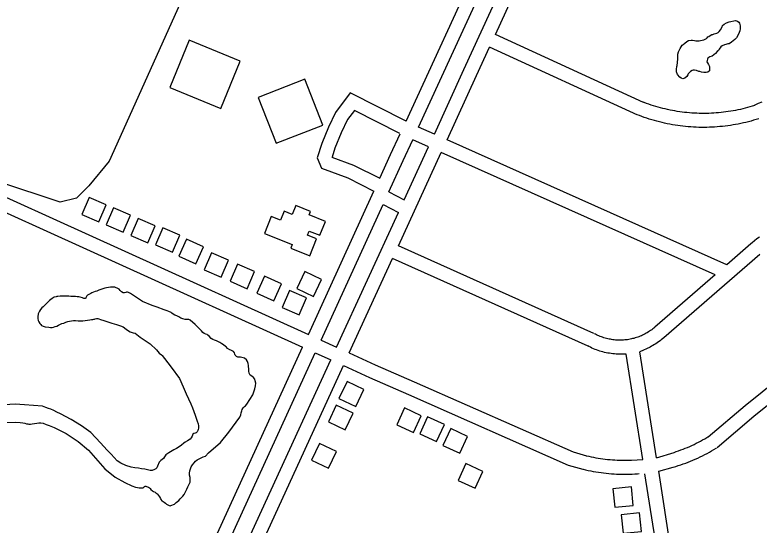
# Model space of a CAD drawing. Extents: x 3677843 to 3715951, y 511991 to 537744.
# Drawn here: x 3709222 to 3710825, y 532323 to 533421 of the extents above; entities that cross this region are included whole.
import ezdxf

# ---------------------------------------------------------------- set-up
doc = ezdxf.new("R2010")
doc.units = 0
for name, color, linetype in [('V-BLDG-OTLN', 7, 'Continuous'), ('V-ROAD-CNTR', 7, 'Continuous'), ('V-SITE-VEGE', 7, 'Continuous'), ('V-TOPO-SHOR', 7, 'Continuous')]:
    doc.layers.add(name, color=color, linetype=linetype)

msp = doc.modelspace()

# ---------------------------------------------------------------- linework, layer by layer
at = {"layer": 'V-BLDG-OTLN'}
for points in [[(3709665.2, 533219.6), (3709706.8, 533321.4), (3709596.7, 533366.4), (3709555.1, 533264.6)], [(3709784.5, 533144.6), (3709884.7, 533183.7), (3709846.1, 533282.6), (3709745.9, 533243.5)], [(3709365.4, 532991.6), (3709402, 532975.4), (3709418.2, 533012), (3709381.6, 533028.2)], [(3709759.2, 532950.7), (3709818.9, 532926.8), (3709815.8, 532919), (3709856.9, 532902.6), (3709871.5, 532938.9), (3709851.9, 532946.8), (3709855.6, 532955.8), (3709878.4, 532946.7), (3709890.4, 532976.5), (3709855.3, 532990.5), (3709858.3, 532998), (3709826.8, 533010.6), (3709819.1, 532991.3), (3709801.3, 532998.4), (3709793.4, 532978.9), (3709773.6, 532986.8)], [(3709418.1, 532969.5), (3709454.7, 532953.4), (3709470.8, 532989.9), (3709434.2, 533006.1)], [(3709471.1, 532946.5), (3709507.7, 532930.3), (3709523.8, 532966.9), (3709487.3, 532983.1)], [(3709524.1, 532926.4), (3709560.7, 532910.3), (3709576.9, 532946.9), (3709540.3, 532963)], [(3709574.8, 532901.5), (3709611.4, 532885.3), (3709627.6, 532921.9), (3709591, 532938)], [(3709629.2, 532872.4), (3709665.8, 532856.2), (3709681.9, 532892.8), (3709645.3, 532909)], [(3709685.3, 532847.9), (3709721.8, 532831.8), (3709738, 532868.4), (3709701.4, 532884.5)], [(3709865, 532815.3), (3709882.1, 532851.5), (3709846, 532868.6), (3709828.9, 532832.5)], [(3709742.8, 532822), (3709779.4, 532805.9), (3709795.6, 532842.5), (3709759, 532858.6)], [(3709797.3, 532791.6), (3709833.9, 532775.5), (3709850, 532812.1), (3709813.4, 532828.2)], [(3709937, 532631.8), (3709919.7, 532595.7), (3709955.8, 532578.4), (3709973.1, 532614.5)], [(3709914, 532581.1), (3709896.8, 532545), (3709932.9, 532527.8), (3709950.1, 532563.9)], [(3710097.1, 532558.2), (3710060.8, 532575), (3710044, 532538.7), (3710080.3, 532521.9)], [(3710146.8, 532539.2), (3710110.5, 532556), (3710093.7, 532519.7), (3710130, 532502.9)], [(3710196.8, 532513.9), (3710160.5, 532530.7), (3710143.7, 532494.4), (3710180, 532477.6)], [(3709878.1, 532498.6), (3709860.8, 532462.5), (3709897, 532445.3), (3709914.2, 532481.4)], [(3710229.5, 532438.5), (3710193.2, 532455.3), (3710176.5, 532418.9), (3710212.8, 532402.2)], [(3710553.6, 532365.3), (3710549.6, 532405.1), (3710509.8, 532401.1), (3710513.8, 532361.3)], [(3710571.5, 532309.4), (3710567.4, 532349.2), (3710527.7, 532345.2), (3710531.7, 532305.4)]]:
    msp.add_lwpolyline(points, close=True, dxfattribs=at)
at = {"layer": 'V-ROAD-CNTR'}
for points in [[(3710091.3, 533179.7), (3710288.1, 533607.3)], [(3710125.2, 533164.5), (3710188.9, 533303.2), (3710321.4, 533592.5)], [(3710256.7, 533379.1), (3710348.8, 533580.2)], [(3710064.2, 533192.6), (3710227.4, 533547.1)], [(3710576.1, 533232.8), (3710256.7, 533379.1)], [(3710152.6, 533152.3), (3710216.2, 533290.7), (3710244.2, 533351.8)], [(3710563.6, 533205.5), (3710244.2, 533351.8)], [(3710064.2, 533192.6), (3709944.1, 533253), (3709912.2, 533211.3), (3709896.9, 533179.1), (3709882.6, 533144.2), (3709872.9, 533113.1), (3709882, 533091.3), (3709939.1, 533070.2), (3709995, 533042)], [(3710814.9, 533226), (3710809.8, 533224.4), (3710804.8, 533222.9), (3710799.7, 533221.5), (3710794.6, 533220.1), (3710789.5, 533218.9), (3710784.4, 533217.7), (3710779.2, 533216.6), (3710774.1, 533215.5), (3710768.9, 533214.6), (3710763.7, 533213.7), (3710758.5, 533212.8), (3710753.3, 533212.1), (3710748.1, 533211.4), (3710742.9, 533210.9), (3710737.6, 533210.3), (3710732.4, 533209.9), (3710727.1, 533209.6), (3710721.9, 533209.3), (3710716.6, 533209.1), (3710711.4, 533208.9), (3710706.1, 533208.9), (3710700.8, 533208.9), (3710695.6, 533209), (3710690.3, 533209.2), (3710685.1, 533209.4), (3710679.8, 533209.8), (3710674.6, 533210.2), (3710669.3, 533210.7), (3710664.1, 533211.2), (3710658.9, 533211.9), (3710653.7, 533212.6), (3710648.5, 533213.4), (3710643.3, 533214.2), (3710638.1, 533215.2), (3710632.9, 533216.2), (3710627.8, 533217.3), (3710622.6, 533218.5), (3710617.5, 533219.7), (3710612.4, 533221), (3710607.4, 533222.4), (3710602.3, 533223.9), (3710597.3, 533225.4), (3710592.3, 533227), (3710587.3, 533228.7), (3710582.3, 533230.5), (3710577.4, 533232.3), (3710575.2, 533233.1)], [(3710830.6, 533233.3), (3710823.1, 533230), (3710815.8, 533226.6), (3710813, 533225.2)], [(3710050.7, 533165.8), (3709952.8, 533215), (3709937.9, 533195.6), (3709924.4, 533167), (3709910.9, 533134), (3709904.8, 533114.6), (3709904.6, 533114.9), (3709951.1, 533097.7), (3710007.5, 533069.3)], [(3710823.9, 533197.3), (3710818.5, 533195.7), (3710813, 533194.1), (3710807.6, 533192.5), (3710802, 533191.1), (3710796.5, 533189.7), (3710791, 533188.4), (3710785.4, 533187.2), (3710779.8, 533186.1), (3710774.2, 533185), (3710768.6, 533184.1), (3710763, 533183.2), (3710757.3, 533182.4), (3710751.7, 533181.7), (3710746, 533181), (3710740.3, 533180.5), (3710734.6, 533180), (3710729, 533179.6), (3710723.3, 533179.3), (3710717.6, 533179.1), (3710711.9, 533178.9), (3710706.2, 533178.9), (3710700.5, 533178.9), (3710694.8, 533179), (3710689.1, 533179.2), (3710683.4, 533179.5), (3710677.7, 533179.9), (3710672, 533180.3), (3710666.3, 533180.8), (3710660.7, 533181.4), (3710655, 533182.1), (3710649.4, 533182.9), (3710643.7, 533183.8), (3710638.1, 533184.7), (3710632.5, 533185.7), (3710626.9, 533186.8), (3710621.3, 533188), (3710615.8, 533189.3), (3710610.2, 533190.6), (3710604.7, 533192), (3710599.2, 533193.5), (3710593.7, 533195.1), (3710588.3, 533196.8), (3710582.9, 533198.5), (3710577.5, 533200.4), (3710572.1, 533202.3), (3710566.8, 533204.2), (3710564.5, 533205.1)], [(3710125.2, 533164.5), (3710091.3, 533179.7)], [(3710007.5, 533069.3), (3710030.9, 533120.2), (3710051.3, 533164.7)], [(3710027.2, 533040.2), (3710058.1, 533107.7), (3710078.7, 533152.4)], [(3710112.7, 533137.3), (3710078.7, 533152.4)], [(3710755.3, 532883.4), (3710152.6, 533152.3)], [(3710047.7, 532923.8), (3710140.1, 533125)], [(3710060.2, 533022.9), (3710112.7, 533137.3)], [(3710730.3, 532861.7), (3710140.1, 533125)], [(3709061.7, 533091.6), (3709853.7, 532733.4)], [(3709049.3, 533064.3), (3709841.2, 532706.1)], [(3709853.7, 532733.4), (3709995, 533042)], [(3710027.2, 533040.2), (3710060.2, 533022.9)], [(3709881, 532721), (3710014.7, 533012.9)], [(3710014.7, 533012.9), (3710047.6, 532995.6)], [(3709914.6, 532705.8), (3710047.6, 532995.6)], [(3710825.5, 532942.9), (3710820.1, 532938.8), (3710814.9, 532934.6), (3710809.7, 532930.4), (3710807.2, 532928.4)], [(3710469, 532735.4), (3710047.7, 532923.8)], [(3710806.9, 532928.2), (3710755.3, 532883.4)], [(3710826.6, 532905.5), (3710619.7, 532726.1)], [(3709941.9, 532693.5), (3710035.2, 532896.5)], [(3710456.8, 532708), (3710035.2, 532896.5)], [(3710730.3, 532861.7), (3710600.1, 532748.8)], [(3710715.2, 532513.1), (3710794.5, 532580.3), (3711014.5, 532757.1), (3711042, 532770.6)], [(3710600.3, 532748.9), (3710597.9, 532746.9), (3710595.7, 532745.2), (3710593.4, 532743.4), (3710591.1, 532741.8), (3710588.8, 532740.2), (3710586.4, 532738.6), (3710583.9, 532737.1), (3710581.5, 532735.7), (3710579, 532734.3), (3710576.4, 532733), (3710573.9, 532731.8), (3710571.3, 532730.6), (3710568.6, 532729.5), (3710566, 532728.4), (3710563.3, 532727.4), (3710560.6, 532726.5), (3710557.9, 532725.7), (3710555.2, 532724.9), (3710552.4, 532724.2), (3710549.6, 532723.5), (3710546.8, 532723), (3710544, 532722.5), (3710541.2, 532722), (3710538.4, 532721.7), (3710535.5, 532721.4), (3710532.7, 532721.1), (3710529.8, 532721), (3710527, 532720.9), (3710524.1, 532720.9), (3710521.3, 532720.9), (3710518.4, 532721.1), (3710515.6, 532721.3), (3710512.7, 532721.5), (3710509.9, 532721.9), (3710507.1, 532722.3), (3710504.3, 532722.8), (3710501.5, 532723.3), (3710498.7, 532723.9), (3710495.9, 532724.6), (3710493.2, 532725.4), (3710490.4, 532726.2), (3710487.7, 532727.1), (3710485.1, 532728.1), (3710482.4, 532729.1), (3710479.8, 532730.2), (3710477.2, 532731.3), (3710474.6, 532732.5), (3710472, 532733.8), (3710469.9, 532734.9)], [(3710734.6, 532490.2), (3710813.6, 532557.2), (3711030.7, 532731.7), (3711055.1, 532743.6)], [(3709881, 532721), (3709914.6, 532705.8)], [(3710619.6, 532725.9), (3710617, 532723.7), (3710614.1, 532721.5), (3710611.3, 532719.3), (3710608.4, 532717.2), (3710605.4, 532715.2), (3710602.4, 532713.2), (3710599.3, 532711.4), (3710596.2, 532709.5), (3710593, 532707.8), (3710589.9, 532706.2), (3710568.2, 532695.7)], [(3709221.8, 531358.7), (3709585.3, 532147.2), (3709841.2, 532706.1)], [(3710538.7, 532690.6), (3710520.3, 532691), (3710516.7, 532691.1), (3710513.1, 532691.4), (3710509.5, 532691.7), (3710506, 532692.1), (3710502.4, 532692.7), (3710498.9, 532693.3), (3710495.3, 532694), (3710491.8, 532694.7), (3710488.3, 532695.6), (3710484.9, 532696.6), (3710481.4, 532697.6), (3710478, 532698.7), (3710474.6, 532699.9), (3710471.3, 532701.2), (3710467.9, 532702.6), (3710464.7, 532704.1), (3710461.4, 532705.6), (3710458.2, 532707.2), (3710455.8, 532708.5)], [(3709249, 531346.2), (3709612.5, 532134.7), (3709868.5, 532693.7)], [(3709868.5, 532693.7), (3709902.1, 532678.6)], [(3709941.9, 532693.5), (3709997.9, 532668.2), (3710081.4, 532631.3)], [(3710574.1, 532464.2), (3710538.7, 532690.6)], [(3710604, 532467.6), (3710568.2, 532695.7)], [(3709284.3, 531330.6), (3709645.3, 532119.2), (3709902.1, 532678.6)], [(3709764.3, 532306.5), (3709929.4, 532666.2)], [(3709929.4, 532666.2), (3709985.6, 532640.8), (3710069.7, 532603.7)], [(3710081.4, 532631.3), (3710424, 532480.3), (3710453.2, 532472)], [(3710069.7, 532603.7), (3710413.8, 532452), (3710445.1, 532443.2)], [(3710604, 532467.6), (3710641.5, 532479.5), (3710646.4, 532481.1), (3710651.3, 532482.8), (3710656.1, 532484.6), (3710660.9, 532486.4), (3710665.8, 532488.3), (3710670.5, 532490.3), (3710675.3, 532492.4), (3710680, 532494.5), (3710684.7, 532496.7), (3710689.3, 532499), (3710693.9, 532501.3), (3710698.5, 532503.7), (3710703, 532506.2), (3710707.6, 532508.7), (3710712, 532511.3), (3710716.5, 532514), (3710717.1, 532514.4)], [(3710608.5, 532438.7), (3710640, 532447.6), (3710645.3, 532449.2), (3710650.7, 532450.9), (3710656, 532452.7), (3710661.3, 532454.6), (3710666.6, 532456.5), (3710671.9, 532458.5), (3710677.1, 532460.6), (3710682.3, 532462.7), (3710687.4, 532465), (3710692.5, 532467.3), (3710697.6, 532469.7), (3710702.7, 532472.1), (3710707.7, 532474.7), (3710712.7, 532477.3), (3710717.6, 532480), (3710722.5, 532482.7), (3710727.3, 532485.5), (3710732.1, 532488.4), (3710732.8, 532488.8)], [(3710452.5, 532472.2), (3710457.7, 532471), (3710462.7, 532469.9), (3710467.8, 532468.9), (3710472.9, 532467.9), (3710478, 532467.1), (3710483.1, 532466.3), (3710488.2, 532465.6), (3710493.4, 532464.9), (3710498.5, 532464.4), (3710503.6, 532463.9), (3710508.8, 532463.5), (3710514, 532463.1), (3710519.1, 532462.9), (3710524.3, 532462.7), (3710529.5, 532462.6), (3710534.6, 532462.5), (3710539.8, 532462.6), (3710545, 532462.7), (3710550.1, 532462.9), (3710574.1, 532464.2)], [(3710445.8, 532443), (3710451.1, 532441.7), (3710456.6, 532440.5), (3710462.1, 532439.4), (3710467.6, 532438.4), (3710473.2, 532437.5), (3710478.7, 532436.6), (3710484.3, 532435.8), (3710489.9, 532435.1), (3710495.4, 532434.5), (3710501, 532434), (3710506.6, 532433.5), (3710512.2, 532433.2), (3710517.8, 532432.9), (3710523.5, 532432.7), (3710529.1, 532432.6), (3710534.7, 532432.5), (3710540.3, 532432.6), (3710545.9, 532432.7), (3710551.5, 532432.9), (3710557.1, 532433.2), (3710562.7, 532433.6), (3710566.7, 532433.9)], [(3710605.8, 532261.7), (3710578.9, 532433.5)], [(3710635.5, 532266.4), (3710608.5, 532438.7)]]:
    msp.add_lwpolyline(points, dxfattribs=at)
at = {"layer": 'V-SITE-VEGE'}
for p, q in [((3710396.3, 535271.1), (3709424.8, 533106.2)), ((3709424.8, 533106.2), (3709380.7, 533053.1)), ((3709318.8, 533017.8), (3709186.4, 533062)), ((3709380.7, 533053.1), (3709354.2, 533026.6)), ((3709354.2, 533026.6), (3709318.8, 533017.8))]:
    msp.add_line(p, q, dxfattribs=at)
msp.add_lwpolyline([(3710760.1, 533405.9), (3710774, 533409), (3710776.1, 533408.3), (3710778.5, 533407.3), (3710781, 533405.6), (3710782.7, 533403.5), (3710783.4, 533400), (3710783.7, 533397.5), (3710783.7, 533391.3), (3710783, 533386.4), (3710780.2, 533379.4), (3710776, 533371.8), (3710772.6, 533367.9), (3710769.1, 533365.2), (3710765.2, 533362.4), (3710760, 533358.9), (3710757.6, 533358.6), (3710753.4, 533357.5), (3710749.9, 533356.5), (3710745, 533354.4), (3710742.2, 533352), (3710739.1, 533347.1), (3710737, 533344.3), (3710734.2, 533341.9), (3710730.7, 533338), (3710723.7, 533332.1), (3710718.9, 533330.7), (3710716.4, 533329.3), (3710714.7, 533328), (3710713.6, 533325.9), (3710712.2, 533320.3), (3710713.6, 533317.5), (3710715.7, 533314.4), (3710716.7, 533312.6), (3710717.8, 533309.8), (3710718.1, 533307.4), (3710718.1, 533303.9), (3710717.8, 533300.8), (3710714.3, 533297.6), (3710710.5, 533296.9), (3710705.6, 533297), (3710700.7, 533298), (3710696.9, 533299.1), (3710694.8, 533299.4), (3710689.6, 533301.2), (3710685.4, 533302.2), (3710682.9, 533301.9), (3710680.8, 533301.2), (3710677, 533299.4), (3710672.1, 533294.2), (3710671.1, 533291.8), (3710669.3, 533288.6), (3710665.1, 533285.2), (3710660.6, 533283.1), (3710656.8, 533284.8), (3710653.7, 533286.9), (3710648.8, 533292.8), (3710646.7, 533298.8), (3710646.7, 533304.3), (3710647.4, 533309.6), (3710648.1, 533312.4), (3710649.2, 533318.3), (3710649.9, 533326.6), (3710649.9, 533336.4), (3710650.9, 533341.6), (3710653.4, 533345.8), (3710654.8, 533348.6), (3710656.9, 533352.4), (3710659.3, 533355.9), (3710661.4, 533357.6), (3710664.9, 533360.1), (3710669.4, 533363.9), (3710672.6, 533366), (3710678.1, 533366.7), (3710681.3, 533366.7), (3710685.5, 533366), (3710688.6, 533365.3), (3710691, 533364.9), (3710695.6, 533365.2), (3710698.3, 533365.6), (3710705.7, 533367.7), (3710708.8, 533369.1), (3710711.2, 533370.5), (3710713, 533371.8), (3710714.7, 533373.6), (3710716.5, 533374.6), (3710719.3, 533376.7), (3710722.8, 533378.8), (3710725.2, 533379.1), (3710728.3, 533380.2), (3710733.6, 533381.6), (3710736.3, 533383.3), (3710739.1, 533385.4), (3710741.6, 533389.2), (3710745.1, 533395.5), (3710745.8, 533397.9), (3710749.3, 533401.1), (3710754.8, 533403.8)], close=True, dxfattribs=at)
at = {"layer": 'V-TOPO-SHOR'}
for points in [[(3709570.7, 532773.1), (3709566.4, 532774.5), (3709562.5, 532776.8), (3709559.9, 532778.8), (3709558.2, 532780.3), (3709553.1, 532782.7), (3709549.4, 532784.1), (3709543, 532786), (3709527.7, 532791.7), (3709521.7, 532793.9), (3709517.4, 532795.6), (3709496.5, 532804.3), (3709474.8, 532818.8), (3709470.5, 532821.7), (3709466.2, 532823.7), (3709463.9, 532824.3), (3709461.7, 532824.1), (3709460.3, 532823.7), (3709457.6, 532822.9), (3709454.9, 532822.9), (3709451, 532824.9), (3709448.6, 532827.8), (3709446.3, 532830.7), (3709442, 532833.1), (3709439.5, 532833.7), (3709436.5, 532834.7), (3709434.4, 532834.9), (3709430.5, 532835.1), (3709427.3, 532834.7), (3709423.4, 532834.1), (3709418.7, 532833.3), (3709415, 532832.7), (3709411.1, 532831.6), (3709402.1, 532828.5), (3709398.4, 532826.7), (3709394.7, 532825.4), (3709391, 532824), (3709387.6, 532822.8), (3709384.9, 532821.5), (3709382.6, 532819.9), (3709379.6, 532818.5), (3709377.7, 532817.6), (3709376.5, 532816.4), (3709375.3, 532813.5), (3709374.7, 532811.9), (3709374.5, 532811.3), (3709373.2, 532810.7), (3709372.2, 532810.3), (3709370.2, 532810.9), (3709368.5, 532811.3), (3709367.1, 532811.9), (3709362, 532813.7), (3709359.3, 532814.5), (3709355.6, 532814.5), (3709352.3, 532814.9), (3709342.1, 532815.3), (3709337.4, 532815.5), (3709328.2, 532815.7), (3709325.3, 532815.7), (3709319.4, 532815.5), (3709314.3, 532815.3), (3709311.6, 532814.7), (3709310.2, 532814.3), (3709306.3, 532813.2), (3709304.2, 532811.8), (3709301.8, 532810.5), (3709298.9, 532808.3), (3709296.1, 532806), (3709293.4, 532803.4), (3709291.5, 532801.7), (3709288.9, 532799.5), (3709285.8, 532796.6), (3709282.1, 532792.7), (3709279.7, 532790.4), (3709277, 532786.8), (3709274.4, 532783.1), (3709271.9, 532777.3), (3709271.1, 532771.2), (3709271.3, 532767.9), (3709271.7, 532763.2), (3709273, 532760.1), (3709275, 532756.8), (3709277.1, 532754.6), (3709278.9, 532752.8), (3709282.2, 532751.1), (3709286.5, 532749.5), (3709294.3, 532748.7), (3709298, 532748.3), (3709301.5, 532748.5), (3709305, 532749.3), (3709308.6, 532750.3), (3709311.7, 532751.2), (3709315.8, 532753), (3709319.9, 532755.1), (3709323, 532756.7), (3709326.6, 532757.8), (3709331.1, 532759.4), (3709335.8, 532761.2), (3709339.1, 532761.9), (3709343.4, 532762.7), (3709348.1, 532763.3)], [(3709569, 532371.3), (3709571.6, 532373.4), (3709574.5, 532375.9), (3709577.9, 532379.3), (3709580.6, 532382), (3709583.3, 532385.3), (3709586.1, 532389), (3709588.2, 532393.1), (3709591.6, 532400), (3709594.1, 532405.6), (3709596.3, 532409.3), (3709598, 532412.5), (3709599, 532415), (3709599.4, 532420.1), (3709598.8, 532425.3), (3709597.9, 532430.2), (3709597.5, 532434.5), (3709598.1, 532439.8), (3709599.5, 532444.3), (3709601.4, 532448.4), (3709604.2, 532452.7), (3709607.9, 532457.2), (3709610.8, 532460.3), (3709614.1, 532463.2), (3709618.3, 532465.8), (3709622.6, 532467.7), (3709627.3, 532469.7), (3709632.1, 532471.6), (3709638.4, 532478.6), (3709664.4, 532500.9), (3709682.3, 532522.9), (3709698.3, 532544.6), (3709706, 532555.5), (3709708.1, 532560.2), (3709709.3, 532564.7), (3709710.1, 532568.6), (3709711.3, 532571.9), (3709713.4, 532575.4), (3709716.2, 532578), (3709718.1, 532579.5), (3709721.1, 532582.9), (3709733.8, 532603.6), (3709736.3, 532609.8), (3709738.7, 532616.5), (3709740.1, 532622.5), (3709740.3, 532628.6), (3709739.3, 532633.5), (3709738.3, 532636.8), (3709735.6, 532640.9), (3709732.3, 532643.4), (3709728.6, 532645.8), (3709725.9, 532649.9), (3709725.5, 532654.2), (3709725.7, 532657.1), (3709725.5, 532660.3), (3709724.9, 532663.4), (3709724.7, 532666.7), (3709724.1, 532670.6), (3709722.8, 532674.7), (3709720.6, 532678.4), (3709716.3, 532682), (3709713.6, 532683.1), (3709710.3, 532683.9), (3709707.7, 532684.5), (3709704.6, 532684.7), (3709701.5, 532684.7), (3709698.8, 532685.9), (3709696.2, 532688.4), (3709695.4, 532690.8), (3709694.5, 532693.5), (3709692.3, 532696.9), (3709686.7, 532699.2), (3709684.3, 532699.8), (3709679.6, 532702.9), (3709677.1, 532705.7), (3709674.9, 532707.6), (3709671.2, 532710.6), (3709667.1, 532712.9), (3709662.8, 532715.9), (3709660.1, 532717.6), (3709656.2, 532719.4), (3709651.7, 532721.2), (3709648, 532722.5), (3709644.7, 532724.5), (3709640, 532729.4), (3709637.5, 532731.9), (3709635.7, 532733.3), (3709633.2, 532733.9), (3709629.5, 532735.5), (3709626.3, 532737.8), (3709623.6, 532740.9), (3709621.3, 532743.5), (3709617.2, 532747.8), (3709609.9, 532755), (3709599.2, 532764), (3709595.9, 532765.2), (3709588.3, 532765.4), (3709583.4, 532766.6), (3709578.9, 532768.4), (3709574.4, 532770.9), (3709570.7, 532773.1)], [(3709348.1, 532763.3), (3709352.4, 532763.3), (3709357.8, 532762.9), (3709363.5, 532762.5), (3709368.2, 532762.5), (3709373.1, 532763.2), (3709378, 532764), (3709382.9, 532764.8), (3709386.6, 532765.4), (3709389.7, 532765.8), (3709391.5, 532765.9), (3709393.2, 532766.5), (3709394.8, 532767.1), (3709397.1, 532767.7), (3709399.9, 532767.7), (3709402.4, 532767.1), (3709406.3, 532765.5), (3709413.1, 532763.2), (3709430.5, 532757.9), (3709440.1, 532754.7), (3709448.9, 532751.8), (3709454.8, 532749.6), (3709461, 532744.9), (3709464.3, 532742.4), (3709470, 532739.2), (3709476.6, 532736.9), (3709480.7, 532735.7), (3709491.7, 532727.1), (3709513.1, 532713), (3709526.8, 532700.1), (3709532.6, 532693.2), (3709537.3, 532689.3), (3709539.1, 532687.9), (3709544, 532681.5), (3709558.2, 532662.5), (3709576.3, 532638.2), (3709583.9, 532620.8), (3709590.5, 532605.2), (3709600.3, 532584), (3709604.4, 532575.2), (3709609.8, 532559.2), (3709612, 532553.3), (3709614.3, 532546.3), (3709616, 532540.6), (3709616.8, 532536.3), (3709617, 532531.6), (3709616.6, 532528.9), (3709615.8, 532526.8), (3709613.9, 532524), (3709611.9, 532521.7), (3709609.6, 532520.7), (3709607.2, 532520.3), (3709605.1, 532518.8), (3709604.1, 532516.4), (3709603.5, 532514.7), (3709601.5, 532510.9), (3709598.8, 532508), (3709593.3, 532504.3), (3709588.6, 532501.4), (3709585.7, 532499.2), (3709580.2, 532495), (3709575.7, 532491.4), (3709569.6, 532487.9), (3709564.2, 532484.8), (3709553, 532478.2), (3709548.9, 532475.9), (3709546.4, 532474.5), (3709544, 532470.2), (3709541.8, 532466.5), (3709539.1, 532464.1), (3709536, 532462.2), (3709532.6, 532458.1), (3709528.9, 532450.1), (3709527.5, 532446), (3709525.4, 532444), (3709522.5, 532442.5), (3709517.4, 532440.5), (3709512.7, 532440.5), (3709507, 532441.9), (3709501.3, 532443.1), (3709494.5, 532443.9), (3709487.5, 532445.3), (3709479.9, 532446.3), (3709471.7, 532447.8), (3709460.5, 532451.4), (3709449.8, 532456.1), (3709442.2, 532461), (3709435.5, 532468.2), (3709428.7, 532475.9), (3709420.1, 532484.5), (3709405.9, 532500.1), (3709385, 532522.4), (3709365.1, 532536.9), (3709342.4, 532550.3), (3709320, 532562.4), (3709311.8, 532566.3), (3709305.5, 532569.5), (3709299.1, 532572.4), (3709293.6, 532574.2), (3709288.1, 532576.3), (3709281.1, 532578.7)], [(3709281.1, 532578.7), (3709242.4, 532581.5), (3709221.9, 532583.1), (3709199, 532581.8)], [(3709197.4, 532543.5), (3709222, 532544.6), (3709233.2, 532543.6), (3709238.6, 532542.8), (3709242.8, 532542), (3709246.3, 532541.2), (3709249.2, 532540.6), (3709251.5, 532540.2), (3709255.1, 532540.2), (3709258.6, 532540.6), (3709263.5, 532541.6), (3709268.6, 532542.2), (3709272.9, 532542.8), (3709277.3, 532542.7), (3709282.2, 532542), (3709289.1, 532539.6), (3709295.5, 532537.1), (3709306.1, 532533.1), (3709331.8, 532520.2), (3709357.8, 532502.7), (3709380.4, 532484.1), (3709395.5, 532466.7), (3709415.4, 532444.4), (3709437.6, 532425.8), (3709458.1, 532414.6), (3709473.7, 532407.4), (3709481.7, 532404.4), (3709485.8, 532403.8), (3709489, 532403.2), (3709491.5, 532403), (3709494.8, 532403), (3709497.8, 532403.4), (3709499.3, 532404.6), (3709500.7, 532405.6), (3709500.9, 532405.8), (3709502.3, 532406.4), (3709503.4, 532406.5), (3709503.6, 532406.5), (3709505.2, 532406.2), (3709507.3, 532405.4), (3709509.1, 532404.4), (3709511.8, 532402.8), (3709512.8, 532401.8), (3709514.2, 532399.9), (3709514.4, 532399.7), (3709517.7, 532396.4), (3709520.4, 532395.2), (3709523.5, 532393.6), (3709525.3, 532392.6), (3709527.3, 532390.9), (3709528.6, 532389.3), (3709531, 532387), (3709533.3, 532383.8), (3709535.1, 532379.9), (3709535.8, 532378), (3709538.2, 532375.4), (3709540.7, 532373.8), (3709543.4, 532372.3), (3709546, 532370.3), (3709548.3, 532368.2), (3709550.9, 532366.6), (3709554, 532365), (3709555.7, 532364.6), (3709557.5, 532365.2), (3709559.9, 532366.2), (3709563.2, 532367.4), (3709565.3, 532368.3), (3709569, 532371.3)]]:
    msp.add_lwpolyline(points, dxfattribs=at)

doc.saveas('drawing.dxf')
